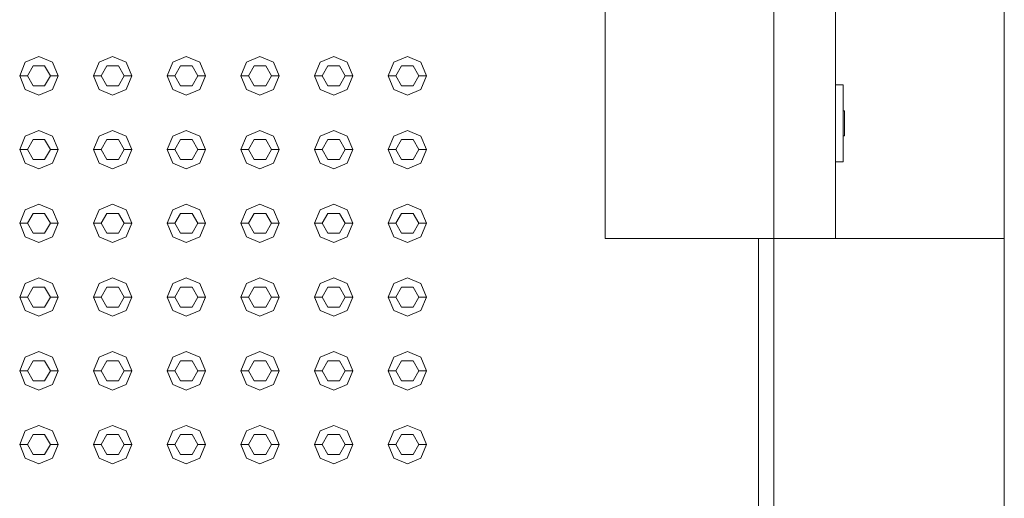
# Model space of a CAD drawing. Header units: millimetres. Extents: x -261 to 187, y -214 to 106.
# Tile 342 of 656: x -190.255 to -189.614, y -85.525 to -85.213. Entities that reach past the tile are written whole.
import ezdxf

# ---------------------------------------------------------------- set-up
doc = ezdxf.new("R2010")
doc.units = ezdxf.units.MM
doc.header["$LTSCALE"] = 0.005
doc.header["$MEASUREMENT"] = 0
for name, color, linetype, lineweight in [('IFC-Elemento construtivo genérico-Contorno', 9, 'Continuous', 5), ('IFC-Laje-Contorno', 9, 'Continuous', 5), ('IFC-Parede padrão-Contorno', 9, 'Continuous', 5)]:
    doc.layers.add(name, color=color, linetype=linetype, lineweight=lineweight)

msp = doc.modelspace()

# ---------------------------------------------------------------- linework, layer by layer
at = {"layer": 'IFC-Elemento construtivo genérico-Contorno', "lineweight": 5}
for p, q in [((-189.72367, -85.35573), (-189.72367, -84.41332)), ((-189.76367, -85.35573), (-189.76367, -85.19813)), ((-189.87367, -85.35557), (-189.87367, -85.20573)), ((-190.25493, -85.24984), (-190.25127, -85.241)), ((-190.25127, -85.241), (-190.24243, -85.23734)), ((-190.24243, -85.23734), (-190.23359, -85.241)), ((-190.23359, -85.241), (-190.22993, -85.24984)), ((-190.20692, -85.24984), (-190.20327, -85.241)), ((-190.20327, -85.241), (-190.19442, -85.23734)), ((-190.19442, -85.23734), (-190.18559, -85.241)), ((-190.18559, -85.241), (-190.18192, -85.24984)), ((-190.15893, -85.24984), (-190.15526, -85.241)), ((-190.15526, -85.241), (-190.14643, -85.23734)), ((-190.14643, -85.23734), (-190.13759, -85.241)), ((-190.13759, -85.241), (-190.13393, -85.24984)), ((-190.11093, -85.24984), (-190.10726, -85.241)), ((-190.10726, -85.241), (-190.09843, -85.23734)), ((-190.09843, -85.23734), (-190.08959, -85.241)), ((-190.08959, -85.241), (-190.08593, -85.24984)), ((-190.06293, -85.24984), (-190.05926, -85.241)), ((-190.05926, -85.241), (-190.05043, -85.23734)), ((-190.05043, -85.23734), (-190.04159, -85.241)), ((-190.04159, -85.241), (-190.03793, -85.24984)), ((-190.01493, -85.24984), (-190.01127, -85.241)), ((-190.01127, -85.241), (-190.00243, -85.23734)), ((-190.00243, -85.23734), (-189.99359, -85.241)), ((-189.99359, -85.241), (-189.98993, -85.24984)), ((-190.24993, -85.24984), (-190.24618, -85.24334)), ((-190.24618, -85.24334), (-190.23868, -85.24334)), ((-190.23868, -85.24334), (-190.23493, -85.24984)), ((-190.20192, -85.24984), (-190.19817, -85.24334)), ((-190.19817, -85.24334), (-190.19067, -85.24334)), ((-190.19067, -85.24334), (-190.18692, -85.24984)), ((-190.15393, -85.24984), (-190.15018, -85.24334)), ((-190.15018, -85.24334), (-190.14268, -85.24334)), ((-190.14268, -85.24334), (-190.13893, -85.24984)), ((-190.10593, -85.24984), (-190.10218, -85.24334)), ((-190.10218, -85.24334), (-190.09468, -85.24334)), ((-190.09468, -85.24334), (-190.09093, -85.24984)), ((-190.05793, -85.24984), (-190.05418, -85.24334)), ((-190.05418, -85.24334), (-190.04668, -85.24334)), ((-190.04668, -85.24334), (-190.04293, -85.24984)), ((-190.00993, -85.24984), (-190.00618, -85.24334)), ((-190.00618, -85.24334), (-189.99868, -85.24334)), ((-189.99868, -85.24334), (-189.99493, -85.24984)), ((-190.25493, -85.24984), (-190.24993, -85.24984)), ((-190.25493, -85.24984), (-190.25127, -85.25868)), ((-190.24993, -85.24984), (-190.24618, -85.25633)), ((-190.23868, -85.25633), (-190.23493, -85.24984)), ((-190.23493, -85.24984), (-190.22993, -85.24984)), ((-190.23359, -85.25868), (-190.22993, -85.24984)), ((-190.20692, -85.24984), (-190.20192, -85.24984)), ((-190.20692, -85.24984), (-190.20327, -85.25868)), ((-190.20192, -85.24984), (-190.19817, -85.25633)), ((-190.19067, -85.25633), (-190.18692, -85.24984)), ((-190.18692, -85.24984), (-190.18192, -85.24984)), ((-190.18559, -85.25868), (-190.18192, -85.24984)), ((-190.15893, -85.24984), (-190.15393, -85.24984)), ((-190.15893, -85.24984), (-190.15526, -85.25868)), ((-190.15393, -85.24984), (-190.15018, -85.25633)), ((-190.14268, -85.25633), (-190.13893, -85.24984)), ((-190.13893, -85.24984), (-190.13393, -85.24984)), ((-190.13759, -85.25868), (-190.13393, -85.24984)), ((-190.11093, -85.24984), (-190.10593, -85.24984)), ((-190.11093, -85.24984), (-190.10726, -85.25868)), ((-190.10593, -85.24984), (-190.10218, -85.25633)), ((-190.09468, -85.25633), (-190.09093, -85.24984)), ((-190.09093, -85.24984), (-190.08593, -85.24984)), ((-190.08959, -85.25868), (-190.08593, -85.24984)), ((-190.06293, -85.24984), (-190.05793, -85.24984)), ((-190.06293, -85.24984), (-190.05926, -85.25868)), ((-190.05793, -85.24984), (-190.05418, -85.25633)), ((-190.04668, -85.25633), (-190.04293, -85.24984)), ((-190.04293, -85.24984), (-190.03793, -85.24984)), ((-190.04159, -85.25868), (-190.03793, -85.24984)), ((-190.01493, -85.24984), (-190.00993, -85.24984)), ((-190.01493, -85.24984), (-190.01127, -85.25868)), ((-190.00993, -85.24984), (-190.00618, -85.25633)), ((-189.99868, -85.25633), (-189.99493, -85.24984)), ((-189.99493, -85.24984), (-189.98993, -85.24984)), ((-189.99359, -85.25868), (-189.98993, -85.24984)), ((-190.25127, -85.25868), (-190.24243, -85.26234)), ((-190.24618, -85.25633), (-190.23868, -85.25633)), ((-190.24243, -85.26234), (-190.23359, -85.25868)), ((-190.20327, -85.25868), (-190.19442, -85.26234)), ((-190.19817, -85.25633), (-190.19067, -85.25633)), ((-190.19442, -85.26234), (-190.18559, -85.25868)), ((-190.15526, -85.25868), (-190.14643, -85.26234)), ((-190.15018, -85.25633), (-190.14268, -85.25633)), ((-190.14643, -85.26234), (-190.13759, -85.25868)), ((-190.10726, -85.25868), (-190.09843, -85.26234)), ((-190.10218, -85.25633), (-190.09468, -85.25633)), ((-190.09843, -85.26234), (-190.08959, -85.25868)), ((-190.05926, -85.25868), (-190.05043, -85.26234)), ((-190.05418, -85.25633), (-190.04668, -85.25633)), ((-190.05043, -85.26234), (-190.04159, -85.25868)), ((-190.01127, -85.25868), (-190.00243, -85.26234)), ((-190.00618, -85.25633), (-189.99868, -85.25633)), ((-190.00243, -85.26234), (-189.99359, -85.25868)), ((-189.72367, -85.25573), (-189.71867, -85.25573)), ((-189.71867, -85.30573), (-189.71867, -85.25573)), ((-189.71867, -85.27268), (-189.71767, -85.27268)), ((-189.71767, -85.27407), (-189.71767, -85.27268)), ((-189.71767, -85.27661), (-189.71767, -85.27407)), ((-189.71767, -85.27987), (-189.71767, -85.27661)), ((-190.25127, -85.289), (-190.24243, -85.28534)), ((-190.24243, -85.28534), (-190.23359, -85.289)), ((-190.20327, -85.289), (-190.19442, -85.28534)), ((-190.19442, -85.28534), (-190.18559, -85.289)), ((-190.15526, -85.289), (-190.14643, -85.28534)), ((-190.14643, -85.28534), (-190.13759, -85.289)), ((-190.10726, -85.289), (-190.09843, -85.28534)), ((-190.09843, -85.28534), (-190.08959, -85.289)), ((-190.05926, -85.289), (-190.05043, -85.28534)), ((-190.05043, -85.28534), (-190.04159, -85.289)), ((-190.01127, -85.289), (-190.00243, -85.28534)), ((-190.00243, -85.28534), (-189.99359, -85.289)), ((-189.71767, -85.28327), (-189.71767, -85.27987)), ((-189.71767, -85.28623), (-189.71767, -85.28327)), ((-189.71767, -85.28825), (-189.71767, -85.28623)), ((-190.25493, -85.29784), (-190.25127, -85.289)), ((-190.24993, -85.29784), (-190.24618, -85.29134)), ((-190.24618, -85.29134), (-190.23868, -85.29134)), ((-190.23868, -85.29134), (-190.23493, -85.29784)), ((-190.23359, -85.289), (-190.22993, -85.29784)), ((-190.20692, -85.29784), (-190.20327, -85.289)), ((-190.20192, -85.29784), (-190.19817, -85.29134)), ((-190.19817, -85.29134), (-190.19067, -85.29134)), ((-190.19067, -85.29134), (-190.18692, -85.29784)), ((-190.18559, -85.289), (-190.18192, -85.29784)), ((-190.15893, -85.29784), (-190.15526, -85.289)), ((-190.15393, -85.29784), (-190.15018, -85.29134)), ((-190.15018, -85.29134), (-190.14268, -85.29134)), ((-190.14268, -85.29134), (-190.13893, -85.29784)), ((-190.13759, -85.289), (-190.13393, -85.29784)), ((-190.11093, -85.29784), (-190.10726, -85.289)), ((-190.10593, -85.29784), (-190.10218, -85.29134)), ((-190.10218, -85.29134), (-190.09468, -85.29134)), ((-190.09468, -85.29134), (-190.09093, -85.29784)), ((-190.08959, -85.289), (-190.08593, -85.29784)), ((-190.06293, -85.29784), (-190.05926, -85.289)), ((-190.05793, -85.29784), (-190.05418, -85.29134)), ((-190.05418, -85.29134), (-190.04668, -85.29134)), ((-190.04668, -85.29134), (-190.04293, -85.29784)), ((-190.04159, -85.289), (-190.03793, -85.29784)), ((-190.01493, -85.29784), (-190.01127, -85.289)), ((-190.00993, -85.29784), (-190.00618, -85.29134)), ((-190.00618, -85.29134), (-189.99868, -85.29134)), ((-189.99868, -85.29134), (-189.99493, -85.29784)), ((-189.99359, -85.289), (-189.98993, -85.29784)), ((-189.71867, -85.28896), (-189.71767, -85.28896)), ((-189.71767, -85.28896), (-189.71767, -85.28825)), ((-190.25493, -85.29784), (-190.24993, -85.29784)), ((-190.25493, -85.29784), (-190.25127, -85.30667)), ((-190.24993, -85.29784), (-190.24618, -85.30433)), ((-190.23868, -85.30433), (-190.23493, -85.29784)), ((-190.23493, -85.29784), (-190.22993, -85.29784)), ((-190.23359, -85.30667), (-190.22993, -85.29784)), ((-190.20692, -85.29784), (-190.20192, -85.29784)), ((-190.20692, -85.29784), (-190.20327, -85.30667)), ((-190.20192, -85.29784), (-190.19817, -85.30433)), ((-190.19067, -85.30433), (-190.18692, -85.29784)), ((-190.18692, -85.29784), (-190.18192, -85.29784)), ((-190.18559, -85.30667), (-190.18192, -85.29784)), ((-190.15893, -85.29784), (-190.15393, -85.29784)), ((-190.15893, -85.29784), (-190.15526, -85.30667)), ((-190.15393, -85.29784), (-190.15018, -85.30433)), ((-190.14268, -85.30433), (-190.13893, -85.29784)), ((-190.13893, -85.29784), (-190.13393, -85.29784)), ((-190.13759, -85.30667), (-190.13393, -85.29784)), ((-190.11093, -85.29784), (-190.10593, -85.29784)), ((-190.11093, -85.29784), (-190.10726, -85.30667)), ((-190.10593, -85.29784), (-190.10218, -85.30433)), ((-190.09468, -85.30433), (-190.09093, -85.29784)), ((-190.09093, -85.29784), (-190.08593, -85.29784)), ((-190.08959, -85.30667), (-190.08593, -85.29784)), ((-190.06293, -85.29784), (-190.05793, -85.29784)), ((-190.06293, -85.29784), (-190.05926, -85.30667)), ((-190.05793, -85.29784), (-190.05418, -85.30433)), ((-190.04668, -85.30433), (-190.04293, -85.29784)), ((-190.04293, -85.29784), (-190.03793, -85.29784)), ((-190.04159, -85.30667), (-190.03793, -85.29784)), ((-190.01493, -85.29784), (-190.00993, -85.29784)), ((-190.01493, -85.29784), (-190.01127, -85.30667)), ((-190.00993, -85.29784), (-190.00618, -85.30433)), ((-189.99868, -85.30433), (-189.99493, -85.29784)), ((-189.99493, -85.29784), (-189.98993, -85.29784)), ((-189.99359, -85.30667), (-189.98993, -85.29784)), ((-190.24618, -85.30433), (-190.23868, -85.30433)), ((-190.19817, -85.30433), (-190.19067, -85.30433)), ((-190.15018, -85.30433), (-190.14268, -85.30433)), ((-190.10218, -85.30433), (-190.09468, -85.30433)), ((-190.05418, -85.30433), (-190.04668, -85.30433)), ((-190.00618, -85.30433), (-189.99868, -85.30433)), ((-190.25127, -85.30667), (-190.24243, -85.31034)), ((-190.24243, -85.31034), (-190.23359, -85.30667)), ((-190.20327, -85.30667), (-190.19442, -85.31034)), ((-190.19442, -85.31034), (-190.18559, -85.30667)), ((-190.15526, -85.30667), (-190.14643, -85.31034)), ((-190.14643, -85.31034), (-190.13759, -85.30667)), ((-190.10726, -85.30667), (-190.09843, -85.31034)), ((-190.09843, -85.31034), (-190.08959, -85.30667)), ((-190.05926, -85.30667), (-190.05043, -85.31034)), ((-190.05043, -85.31034), (-190.04159, -85.30667)), ((-190.01127, -85.30667), (-190.00243, -85.31034)), ((-190.00243, -85.31034), (-189.99359, -85.30667)), ((-189.72367, -85.30573), (-189.71867, -85.30573)), ((-190.25493, -85.34583), (-190.25127, -85.337)), ((-190.25127, -85.337), (-190.24243, -85.33333)), ((-190.24243, -85.33333), (-190.23359, -85.337)), ((-190.23359, -85.337), (-190.22993, -85.34583)), ((-190.20692, -85.34583), (-190.20327, -85.337)), ((-190.20327, -85.337), (-190.19442, -85.33333)), ((-190.19442, -85.33333), (-190.18559, -85.337)), ((-190.18559, -85.337), (-190.18192, -85.34583)), ((-190.15893, -85.34583), (-190.15526, -85.337)), ((-190.15526, -85.337), (-190.14643, -85.33333)), ((-190.14643, -85.33333), (-190.13759, -85.337)), ((-190.13759, -85.337), (-190.13393, -85.34583)), ((-190.11093, -85.34583), (-190.10726, -85.337)), ((-190.10726, -85.337), (-190.09843, -85.33333)), ((-190.09843, -85.33333), (-190.08959, -85.337)), ((-190.08959, -85.337), (-190.08593, -85.34583)), ((-190.06293, -85.34583), (-190.05926, -85.337)), ((-190.05926, -85.337), (-190.05043, -85.33333)), ((-190.05043, -85.33333), (-190.04159, -85.337)), ((-190.04159, -85.337), (-190.03793, -85.34583)), ((-190.01493, -85.34583), (-190.01127, -85.337)), ((-190.01127, -85.337), (-190.00243, -85.33333)), ((-190.00243, -85.33333), (-189.99359, -85.337)), ((-189.99359, -85.337), (-189.98993, -85.34583)), ((-190.24993, -85.34583), (-190.24618, -85.33934)), ((-190.24618, -85.33934), (-190.23868, -85.33934)), ((-190.23868, -85.33934), (-190.23493, -85.34583)), ((-190.20192, -85.34583), (-190.19817, -85.33934)), ((-190.19817, -85.33934), (-190.19067, -85.33934)), ((-190.19067, -85.33934), (-190.18692, -85.34583)), ((-190.15393, -85.34583), (-190.15018, -85.33934)), ((-190.15018, -85.33934), (-190.14268, -85.33934)), ((-190.14268, -85.33934), (-190.13893, -85.34583)), ((-190.10593, -85.34583), (-190.10218, -85.33934)), ((-190.10218, -85.33934), (-190.09468, -85.33934)), ((-190.09468, -85.33934), (-190.09093, -85.34583)), ((-190.05793, -85.34583), (-190.05418, -85.33934)), ((-190.05418, -85.33934), (-190.04668, -85.33934)), ((-190.04668, -85.33934), (-190.04293, -85.34583)), ((-190.00993, -85.34583), (-190.00618, -85.33934)), ((-190.00618, -85.33934), (-189.99868, -85.33934)), ((-189.99868, -85.33934), (-189.99493, -85.34583)), ((-190.25493, -85.34583), (-190.24993, -85.34583)), ((-190.25493, -85.34583), (-190.25127, -85.35468)), ((-190.24993, -85.34583), (-190.24618, -85.35233)), ((-190.23868, -85.35233), (-190.23493, -85.34583)), ((-190.23493, -85.34583), (-190.22993, -85.34583)), ((-190.23359, -85.35468), (-190.22993, -85.34583)), ((-190.20692, -85.34583), (-190.20192, -85.34583)), ((-190.20692, -85.34583), (-190.20327, -85.35468)), ((-190.20192, -85.34583), (-190.19817, -85.35233)), ((-190.19067, -85.35233), (-190.18692, -85.34583)), ((-190.18692, -85.34583), (-190.18192, -85.34583)), ((-190.18559, -85.35468), (-190.18192, -85.34583)), ((-190.15893, -85.34583), (-190.15393, -85.34583)), ((-190.15893, -85.34583), (-190.15526, -85.35468)), ((-190.15393, -85.34583), (-190.15018, -85.35233)), ((-190.14268, -85.35233), (-190.13893, -85.34583)), ((-190.13893, -85.34583), (-190.13393, -85.34583)), ((-190.13759, -85.35468), (-190.13393, -85.34583)), ((-190.11093, -85.34583), (-190.10593, -85.34583)), ((-190.11093, -85.34583), (-190.10726, -85.35468)), ((-190.10593, -85.34583), (-190.10218, -85.35233)), ((-190.09468, -85.35233), (-190.09093, -85.34583)), ((-190.09093, -85.34583), (-190.08593, -85.34583)), ((-190.08959, -85.35468), (-190.08593, -85.34583)), ((-190.06293, -85.34583), (-190.05793, -85.34583)), ((-190.06293, -85.34583), (-190.05926, -85.35468)), ((-190.05793, -85.34583), (-190.05418, -85.35233)), ((-190.04668, -85.35233), (-190.04293, -85.34583)), ((-190.04293, -85.34583), (-190.03793, -85.34583)), ((-190.04159, -85.35468), (-190.03793, -85.34583)), ((-190.01493, -85.34583), (-190.00993, -85.34583)), ((-190.01493, -85.34583), (-190.01127, -85.35468)), ((-190.00993, -85.34583), (-190.00618, -85.35233)), ((-189.99868, -85.35233), (-189.99493, -85.34583)), ((-189.99493, -85.34583), (-189.98993, -85.34583)), ((-189.99359, -85.35468), (-189.98993, -85.34583)), ((-190.25127, -85.35468), (-190.24243, -85.35833)), ((-190.24618, -85.35233), (-190.23868, -85.35233)), ((-190.24243, -85.35833), (-190.23359, -85.35468)), ((-190.20327, -85.35468), (-190.19442, -85.35833)), ((-190.19817, -85.35233), (-190.19067, -85.35233)), ((-190.19442, -85.35833), (-190.18559, -85.35468)), ((-190.15526, -85.35468), (-190.14643, -85.35833)), ((-190.15018, -85.35233), (-190.14268, -85.35233)), ((-190.14643, -85.35833), (-190.13759, -85.35468)), ((-190.10726, -85.35468), (-190.09843, -85.35833)), ((-190.10218, -85.35233), (-190.09468, -85.35233)), ((-190.09843, -85.35833), (-190.08959, -85.35468)), ((-190.05926, -85.35468), (-190.05043, -85.35833)), ((-190.05418, -85.35233), (-190.04668, -85.35233)), ((-190.05043, -85.35833), (-190.04159, -85.35468)), ((-190.01127, -85.35468), (-190.00243, -85.35833)), ((-190.00618, -85.35233), (-189.99868, -85.35233)), ((-190.00243, -85.35833), (-189.99359, -85.35468)), ((-189.87367, -85.35573), (-189.87367, -85.35557)), ((-189.87367, -85.35573), (-189.86611, -85.35573)), ((-189.86611, -85.35573), (-189.76367, -85.35573)), ((-189.76367, -85.35573), (-189.7294, -85.35573)), ((-190.25127, -85.385), (-190.24243, -85.38134)), ((-190.24243, -85.38134), (-190.23359, -85.385)), ((-190.20327, -85.385), (-190.19442, -85.38134)), ((-190.19442, -85.38134), (-190.18559, -85.385)), ((-190.15526, -85.385), (-190.14643, -85.38134)), ((-190.14643, -85.38134), (-190.13759, -85.385)), ((-190.10726, -85.385), (-190.09843, -85.38134)), ((-190.09843, -85.38134), (-190.08959, -85.385)), ((-190.05926, -85.385), (-190.05043, -85.38134)), ((-190.05043, -85.38134), (-190.04159, -85.385)), ((-190.01127, -85.385), (-190.00243, -85.38134)), ((-190.00243, -85.38134), (-189.99359, -85.385)), ((-190.25493, -85.39384), (-190.25127, -85.385)), ((-190.24993, -85.39384), (-190.24618, -85.38734)), ((-190.24618, -85.38734), (-190.23868, -85.38734)), ((-190.23868, -85.38734), (-190.23493, -85.39384)), ((-190.23359, -85.385), (-190.22993, -85.39384)), ((-190.20692, -85.39384), (-190.20327, -85.385)), ((-190.20192, -85.39384), (-190.19817, -85.38734)), ((-190.19817, -85.38734), (-190.19067, -85.38734)), ((-190.19067, -85.38734), (-190.18692, -85.39384)), ((-190.18559, -85.385), (-190.18192, -85.39384)), ((-190.15893, -85.39384), (-190.15526, -85.385)), ((-190.15393, -85.39384), (-190.15018, -85.38734)), ((-190.15018, -85.38734), (-190.14268, -85.38734)), ((-190.14268, -85.38734), (-190.13893, -85.39384)), ((-190.13759, -85.385), (-190.13393, -85.39384)), ((-190.11093, -85.39384), (-190.10726, -85.385)), ((-190.10593, -85.39384), (-190.10218, -85.38734)), ((-190.10218, -85.38734), (-190.09468, -85.38734)), ((-190.09468, -85.38734), (-190.09093, -85.39384)), ((-190.08959, -85.385), (-190.08593, -85.39384)), ((-190.06293, -85.39384), (-190.05926, -85.385)), ((-190.05793, -85.39384), (-190.05418, -85.38734)), ((-190.05418, -85.38734), (-190.04668, -85.38734)), ((-190.04668, -85.38734), (-190.04293, -85.39384)), ((-190.04159, -85.385), (-190.03793, -85.39384)), ((-190.01493, -85.39384), (-190.01127, -85.385)), ((-190.00993, -85.39384), (-190.00618, -85.38734)), ((-190.00618, -85.38734), (-189.99868, -85.38734)), ((-189.99868, -85.38734), (-189.99493, -85.39384)), ((-189.99359, -85.385), (-189.98993, -85.39384)), ((-190.25493, -85.39384), (-190.24993, -85.39384)), ((-190.25493, -85.39384), (-190.25127, -85.40268)), ((-190.24993, -85.39384), (-190.24618, -85.40033)), ((-190.23868, -85.40033), (-190.23493, -85.39384)), ((-190.23493, -85.39384), (-190.22993, -85.39384)), ((-190.23359, -85.40268), (-190.22993, -85.39384)), ((-190.20692, -85.39384), (-190.20192, -85.39384)), ((-190.20692, -85.39384), (-190.20327, -85.40268)), ((-190.20192, -85.39384), (-190.19817, -85.40033)), ((-190.19067, -85.40033), (-190.18692, -85.39384)), ((-190.18692, -85.39384), (-190.18192, -85.39384)), ((-190.18559, -85.40268), (-190.18192, -85.39384)), ((-190.15893, -85.39384), (-190.15393, -85.39384)), ((-190.15893, -85.39384), (-190.15526, -85.40268)), ((-190.15393, -85.39384), (-190.15018, -85.40033)), ((-190.14268, -85.40033), (-190.13893, -85.39384)), ((-190.13893, -85.39384), (-190.13393, -85.39384)), ((-190.13759, -85.40268), (-190.13393, -85.39384)), ((-190.11093, -85.39384), (-190.10593, -85.39384)), ((-190.11093, -85.39384), (-190.10726, -85.40268)), ((-190.10593, -85.39384), (-190.10218, -85.40033)), ((-190.09468, -85.40033), (-190.09093, -85.39384)), ((-190.09093, -85.39384), (-190.08593, -85.39384)), ((-190.08959, -85.40268), (-190.08593, -85.39384)), ((-190.06293, -85.39384), (-190.05793, -85.39384)), ((-190.06293, -85.39384), (-190.05926, -85.40268)), ((-190.05793, -85.39384), (-190.05418, -85.40033)), ((-190.04668, -85.40033), (-190.04293, -85.39384)), ((-190.04293, -85.39384), (-190.03793, -85.39384)), ((-190.04159, -85.40268), (-190.03793, -85.39384)), ((-190.01493, -85.39384), (-190.00993, -85.39384)), ((-190.01493, -85.39384), (-190.01127, -85.40268)), ((-190.00993, -85.39384), (-190.00618, -85.40033)), ((-189.99868, -85.40033), (-189.99493, -85.39384)), ((-189.99493, -85.39384), (-189.98993, -85.39384)), ((-189.99359, -85.40268), (-189.98993, -85.39384)), ((-190.24618, -85.40033), (-190.23868, -85.40033)), ((-190.19817, -85.40033), (-190.19067, -85.40033)), ((-190.15018, -85.40033), (-190.14268, -85.40033)), ((-190.10218, -85.40033), (-190.09468, -85.40033)), ((-190.05418, -85.40033), (-190.04668, -85.40033)), ((-190.00618, -85.40033), (-189.99868, -85.40033)), ((-190.25127, -85.40268), (-190.24243, -85.40634)), ((-190.24243, -85.40634), (-190.23359, -85.40268)), ((-190.20327, -85.40268), (-190.19442, -85.40634)), ((-190.19442, -85.40634), (-190.18559, -85.40268)), ((-190.15526, -85.40268), (-190.14643, -85.40634)), ((-190.14643, -85.40634), (-190.13759, -85.40268)), ((-190.10726, -85.40268), (-190.09843, -85.40634)), ((-190.09843, -85.40634), (-190.08959, -85.40268)), ((-190.05926, -85.40268), (-190.05043, -85.40634)), ((-190.05043, -85.40634), (-190.04159, -85.40268)), ((-190.01127, -85.40268), (-190.00243, -85.40634)), ((-190.00243, -85.40634), (-189.99359, -85.40268)), ((-190.25493, -85.44184), (-190.25127, -85.433)), ((-190.25127, -85.433), (-190.24243, -85.42934)), ((-190.24243, -85.42934), (-190.23359, -85.433)), ((-190.23359, -85.433), (-190.22993, -85.44184)), ((-190.20692, -85.44184), (-190.20327, -85.433)), ((-190.20327, -85.433), (-190.19442, -85.42934)), ((-190.19442, -85.42934), (-190.18559, -85.433)), ((-190.18559, -85.433), (-190.18192, -85.44184)), ((-190.15893, -85.44184), (-190.15526, -85.433)), ((-190.15526, -85.433), (-190.14643, -85.42934)), ((-190.14643, -85.42934), (-190.13759, -85.433)), ((-190.13759, -85.433), (-190.13393, -85.44184)), ((-190.11093, -85.44184), (-190.10726, -85.433)), ((-190.10726, -85.433), (-190.09843, -85.42934)), ((-190.09843, -85.42934), (-190.08959, -85.433)), ((-190.08959, -85.433), (-190.08593, -85.44184)), ((-190.06293, -85.44184), (-190.05926, -85.433)), ((-190.05926, -85.433), (-190.05043, -85.42934)), ((-190.05043, -85.42934), (-190.04159, -85.433)), ((-190.04159, -85.433), (-190.03793, -85.44184)), ((-190.01493, -85.44184), (-190.01127, -85.433)), ((-190.01127, -85.433), (-190.00243, -85.42934)), ((-190.00243, -85.42934), (-189.99359, -85.433)), ((-189.99359, -85.433), (-189.98993, -85.44184)), ((-190.24993, -85.44184), (-190.24618, -85.43534)), ((-190.24618, -85.43534), (-190.23868, -85.43534)), ((-190.23868, -85.43534), (-190.23493, -85.44184)), ((-190.20192, -85.44184), (-190.19817, -85.43534)), ((-190.19817, -85.43534), (-190.19067, -85.43534)), ((-190.19067, -85.43534), (-190.18692, -85.44184)), ((-190.15393, -85.44184), (-190.15018, -85.43534)), ((-190.15018, -85.43534), (-190.14268, -85.43534)), ((-190.14268, -85.43534), (-190.13893, -85.44184)), ((-190.10593, -85.44184), (-190.10218, -85.43534)), ((-190.10218, -85.43534), (-190.09468, -85.43534)), ((-190.09468, -85.43534), (-190.09093, -85.44184)), ((-190.05793, -85.44184), (-190.05418, -85.43534)), ((-190.05418, -85.43534), (-190.04668, -85.43534)), ((-190.04668, -85.43534), (-190.04293, -85.44184)), ((-190.00993, -85.44184), (-190.00618, -85.43534)), ((-190.00618, -85.43534), (-189.99868, -85.43534)), ((-189.99868, -85.43534), (-189.99493, -85.44184)), ((-190.25493, -85.44184), (-190.24993, -85.44184)), ((-190.25493, -85.44184), (-190.25127, -85.45067)), ((-190.24993, -85.44184), (-190.24618, -85.44833)), ((-190.23868, -85.44833), (-190.23493, -85.44184)), ((-190.23493, -85.44184), (-190.22993, -85.44184)), ((-190.23359, -85.45067), (-190.22993, -85.44184)), ((-190.20692, -85.44184), (-190.20192, -85.44184)), ((-190.20692, -85.44184), (-190.20327, -85.45067)), ((-190.20192, -85.44184), (-190.19817, -85.44833)), ((-190.19067, -85.44833), (-190.18692, -85.44184)), ((-190.18692, -85.44184), (-190.18192, -85.44184)), ((-190.18559, -85.45067), (-190.18192, -85.44184)), ((-190.15893, -85.44184), (-190.15393, -85.44184)), ((-190.15893, -85.44184), (-190.15526, -85.45067)), ((-190.15393, -85.44184), (-190.15018, -85.44833)), ((-190.14268, -85.44833), (-190.13893, -85.44184)), ((-190.13893, -85.44184), (-190.13393, -85.44184)), ((-190.13759, -85.45067), (-190.13393, -85.44184)), ((-190.11093, -85.44184), (-190.10593, -85.44184)), ((-190.11093, -85.44184), (-190.10726, -85.45067)), ((-190.10593, -85.44184), (-190.10218, -85.44833)), ((-190.09468, -85.44833), (-190.09093, -85.44184)), ((-190.09093, -85.44184), (-190.08593, -85.44184)), ((-190.08959, -85.45067), (-190.08593, -85.44184)), ((-190.06293, -85.44184), (-190.05793, -85.44184)), ((-190.06293, -85.44184), (-190.05926, -85.45067)), ((-190.05793, -85.44184), (-190.05418, -85.44833)), ((-190.04668, -85.44833), (-190.04293, -85.44184)), ((-190.04293, -85.44184), (-190.03793, -85.44184)), ((-190.04159, -85.45067), (-190.03793, -85.44184)), ((-190.01493, -85.44184), (-190.00993, -85.44184)), ((-190.01493, -85.44184), (-190.01127, -85.45067)), ((-190.00993, -85.44184), (-190.00618, -85.44833)), ((-189.99868, -85.44833), (-189.99493, -85.44184)), ((-189.99493, -85.44184), (-189.98993, -85.44184)), ((-189.99359, -85.45067), (-189.98993, -85.44184)), ((-190.25127, -85.45067), (-190.24243, -85.45434)), ((-190.24618, -85.44833), (-190.23868, -85.44833)), ((-190.24243, -85.45434), (-190.23359, -85.45067)), ((-190.20327, -85.45067), (-190.19442, -85.45434)), ((-190.19817, -85.44833), (-190.19067, -85.44833)), ((-190.19442, -85.45434), (-190.18559, -85.45067)), ((-190.15526, -85.45067), (-190.14643, -85.45434)), ((-190.15018, -85.44833), (-190.14268, -85.44833)), ((-190.14643, -85.45434), (-190.13759, -85.45067)), ((-190.10726, -85.45067), (-190.09843, -85.45434)), ((-190.10218, -85.44833), (-190.09468, -85.44833)), ((-190.09843, -85.45434), (-190.08959, -85.45067)), ((-190.05926, -85.45067), (-190.05043, -85.45434)), ((-190.05418, -85.44833), (-190.04668, -85.44833)), ((-190.05043, -85.45434), (-190.04159, -85.45067)), ((-190.01127, -85.45067), (-190.00243, -85.45434)), ((-190.00618, -85.44833), (-189.99868, -85.44833)), ((-190.00243, -85.45434), (-189.99359, -85.45067)), ((-190.25127, -85.481), (-190.24243, -85.47734)), ((-190.24243, -85.47734), (-190.23359, -85.481)), ((-190.20327, -85.481), (-190.19442, -85.47734)), ((-190.19442, -85.47734), (-190.18559, -85.481)), ((-190.15526, -85.481), (-190.14643, -85.47734)), ((-190.14643, -85.47734), (-190.13759, -85.481)), ((-190.10726, -85.481), (-190.09843, -85.47734)), ((-190.09843, -85.47734), (-190.08959, -85.481)), ((-190.05926, -85.481), (-190.05043, -85.47734)), ((-190.05043, -85.47734), (-190.04159, -85.481)), ((-190.01127, -85.481), (-190.00243, -85.47734)), ((-190.00243, -85.47734), (-189.99359, -85.481)), ((-190.25493, -85.48984), (-190.25127, -85.481)), ((-190.24993, -85.48984), (-190.24618, -85.48334)), ((-190.24618, -85.48334), (-190.23868, -85.48334)), ((-190.23868, -85.48334), (-190.23493, -85.48984)), ((-190.23359, -85.481), (-190.22993, -85.48984)), ((-190.20692, -85.48984), (-190.20327, -85.481)), ((-190.20192, -85.48984), (-190.19817, -85.48334)), ((-190.19817, -85.48334), (-190.19067, -85.48334)), ((-190.19067, -85.48334), (-190.18692, -85.48984)), ((-190.18559, -85.481), (-190.18192, -85.48984)), ((-190.15893, -85.48984), (-190.15526, -85.481)), ((-190.15393, -85.48984), (-190.15018, -85.48334)), ((-190.15018, -85.48334), (-190.14268, -85.48334)), ((-190.14268, -85.48334), (-190.13893, -85.48984)), ((-190.13759, -85.481), (-190.13393, -85.48984)), ((-190.11093, -85.48984), (-190.10726, -85.481)), ((-190.10593, -85.48984), (-190.10218, -85.48334)), ((-190.10218, -85.48334), (-190.09468, -85.48334)), ((-190.09468, -85.48334), (-190.09093, -85.48984)), ((-190.08959, -85.481), (-190.08593, -85.48984)), ((-190.06293, -85.48984), (-190.05926, -85.481)), ((-190.05793, -85.48984), (-190.05418, -85.48334)), ((-190.05418, -85.48334), (-190.04668, -85.48334)), ((-190.04668, -85.48334), (-190.04293, -85.48984)), ((-190.04159, -85.481), (-190.03793, -85.48984)), ((-190.01493, -85.48984), (-190.01127, -85.481)), ((-190.00993, -85.48984), (-190.00618, -85.48334)), ((-190.00618, -85.48334), (-189.99868, -85.48334)), ((-189.99868, -85.48334), (-189.99493, -85.48984)), ((-189.99359, -85.481), (-189.98993, -85.48984)), ((-190.25493, -85.48984), (-190.24993, -85.48984)), ((-190.25493, -85.48984), (-190.25127, -85.49868)), ((-190.24993, -85.48984), (-190.24618, -85.49633)), ((-190.23868, -85.49633), (-190.23493, -85.48984)), ((-190.23493, -85.48984), (-190.22993, -85.48984)), ((-190.23359, -85.49868), (-190.22993, -85.48984)), ((-190.20692, -85.48984), (-190.20192, -85.48984)), ((-190.20692, -85.48984), (-190.20327, -85.49868)), ((-190.20192, -85.48984), (-190.19817, -85.49633)), ((-190.19067, -85.49633), (-190.18692, -85.48984)), ((-190.18692, -85.48984), (-190.18192, -85.48984)), ((-190.18559, -85.49868), (-190.18192, -85.48984)), ((-190.15893, -85.48984), (-190.15393, -85.48984)), ((-190.15893, -85.48984), (-190.15526, -85.49868)), ((-190.15393, -85.48984), (-190.15018, -85.49633)), ((-190.14268, -85.49633), (-190.13893, -85.48984)), ((-190.13893, -85.48984), (-190.13393, -85.48984)), ((-190.13759, -85.49868), (-190.13393, -85.48984)), ((-190.11093, -85.48984), (-190.10593, -85.48984)), ((-190.11093, -85.48984), (-190.10726, -85.49868)), ((-190.10593, -85.48984), (-190.10218, -85.49633)), ((-190.09468, -85.49633), (-190.09093, -85.48984)), ((-190.09093, -85.48984), (-190.08593, -85.48984)), ((-190.08959, -85.49868), (-190.08593, -85.48984)), ((-190.06293, -85.48984), (-190.05793, -85.48984)), ((-190.06293, -85.48984), (-190.05926, -85.49868)), ((-190.05793, -85.48984), (-190.05418, -85.49633)), ((-190.04668, -85.49633), (-190.04293, -85.48984)), ((-190.04293, -85.48984), (-190.03793, -85.48984)), ((-190.04159, -85.49868), (-190.03793, -85.48984)), ((-190.01493, -85.48984), (-190.00993, -85.48984)), ((-190.01493, -85.48984), (-190.01127, -85.49868)), ((-190.00993, -85.48984), (-190.00618, -85.49633)), ((-189.99868, -85.49633), (-189.99493, -85.48984)), ((-189.99493, -85.48984), (-189.98993, -85.48984)), ((-189.99359, -85.49868), (-189.98993, -85.48984)), ((-190.24618, -85.49633), (-190.23868, -85.49633)), ((-190.19817, -85.49633), (-190.19067, -85.49633)), ((-190.15018, -85.49633), (-190.14268, -85.49633)), ((-190.10218, -85.49633), (-190.09468, -85.49633)), ((-190.05418, -85.49633), (-190.04668, -85.49633)), ((-190.00618, -85.49633), (-189.99868, -85.49633)), ((-190.25127, -85.49868), (-190.24243, -85.50234)), ((-190.24243, -85.50234), (-190.23359, -85.49868)), ((-190.20327, -85.49868), (-190.19442, -85.50234)), ((-190.19442, -85.50234), (-190.18559, -85.49868)), ((-190.15526, -85.49868), (-190.14643, -85.50234)), ((-190.14643, -85.50234), (-190.13759, -85.49868)), ((-190.10726, -85.49868), (-190.09843, -85.50234)), ((-190.09843, -85.50234), (-190.08959, -85.49868)), ((-190.05926, -85.49868), (-190.05043, -85.50234)), ((-190.05043, -85.50234), (-190.04159, -85.49868)), ((-190.01127, -85.49868), (-190.00243, -85.50234)), ((-190.00243, -85.50234), (-189.99359, -85.49868))]:
    msp.add_line(p, q, dxfattribs=at)
at = {"layer": 'IFC-Laje-Contorno', "lineweight": 5}
msp.add_line((-189.61368, -85.35573), (-189.61368, -83.70585), dxfattribs=at)
at = {"layer": 'IFC-Parede padrão-Contorno', "lineweight": 5}
for p, q in [((-189.77368, -85.73836), (-189.77368, -85.35573)), ((-189.76367, -85.73836), (-189.76367, -85.35573)), ((-189.75181, -85.35573), (-189.61368, -85.35573)), ((-189.61368, -85.702), (-189.61368, -85.35573))]:
    msp.add_line(p, q, dxfattribs=at)

doc.saveas('drawing.dxf')
